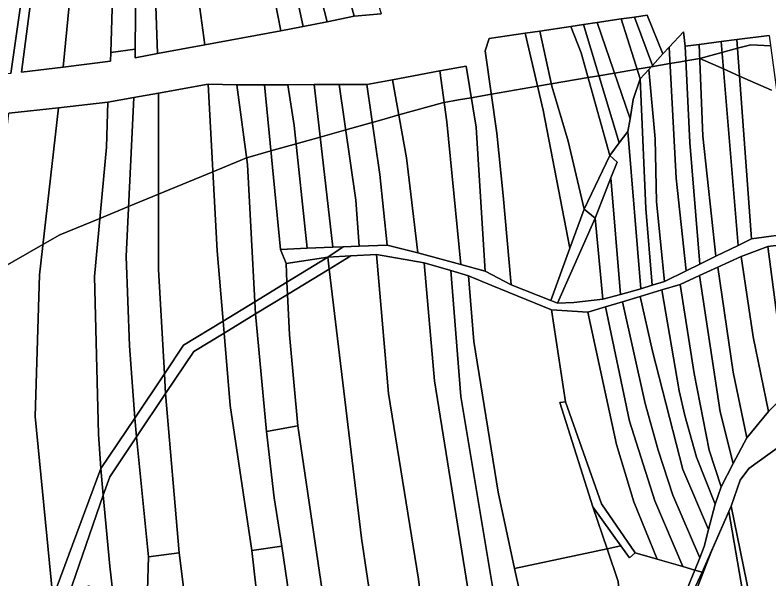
# Model space of a CAD drawing. Extents: x -502026 to -497664, y -1143484 to -1138019.
# Drawn here: x -499881.2 to -499550.1, y -1140952.6 to -1140705 of the extents above; entities that cross this region are included whole.
import ezdxf

# ---------------------------------------------------------------- set-up
doc = ezdxf.new("R2010")
doc.units = 0
for name, color, linetype in [('43', 7, 'Continuous'), ('55', 7, 'Continuous'), ('62', 7, 'Continuous'), ('7', 7, 'Continuous')]:
    doc.layers.add(name, color=color, linetype=linetype)

msp = doc.modelspace()

# ---------------------------------------------------------------- linework, layer by layer
at = {"layer": '43'}
for points in [[(-499615.14, -1140938.13), (-499621.21, -1140939.43), (-499627.4, -1140920.94)], [(-499608.78, -1140941.22), (-499599.21, -1140943.97), (-499587.86, -1140947.23), (-499582.64, -1140948.73), (-499585.96, -1140956.94), (-499589.28, -1141011.96), (-499579.69, -1141060.1), (-499603.26, -1141102.4), (-499611.43, -1141107.69), (-499614.32, -1140976.51), (-499616.37, -1140953.72), (-499621.21, -1140939.43), (-499615.14, -1140938.13), (-499611.3, -1140943.34)]]:
    msp.add_lwpolyline(points, close=True, dxfattribs=at)
msp.add_lwpolyline([(-499583.18, -1140957.91), (-499579.41, -1140949.69), (-499566.7, -1140920.71), (-499544.86, -1141027.32)], dxfattribs=at)
at = {"layer": '55'}
for points in [[(-499883.04, -1140730.6), (-499876.21, -1140682.41)], [(-499872.18, -1140682.78), (-499878.36, -1140730.13), (-499860, -1140727.83), (-499839.25, -1140725.22), (-499839.09, -1140721.5), (-499828.41, -1140719.99), (-499828.41, -1140723.71), (-499818.65, -1140721.91), (-499797.79, -1140718.05), (-499764.46, -1140711.88), (-499754.61, -1140710.06), (-499744.14, -1140707.91), (-499732.3, -1140705.47), (-499720.37, -1140704.5)], [(-499549.94, -1140713.97), (-499564.22, -1140715.73), (-499571.12, -1140716.63), (-499580.78, -1140717.89), (-499586.84, -1140718.68), (-499587.68, -1140712.31), (-499593.97, -1140719.05), (-499596.76, -1140722.05), (-499603.59, -1140705.01), (-499609.18, -1140705.84), (-499615.02, -1140706.71), (-499625.55, -1140708.27), (-499631.48, -1140709.15), (-499637.07, -1140709.98), (-499650.74, -1140712.01), (-499657.17, -1140712.96), (-499673.01, -1140715.31), (-499674.69, -1140720.64), (-499669.54, -1140756.87), (-499666.78, -1140784.22), (-499663.37, -1140823.5), (-499674.78, -1140817.51), (-499676.91, -1140782.48), (-499678.73, -1140754.22), (-499683.08, -1140727.45), (-499694.56, -1140729.55), (-499715.41, -1140733.37), (-499726.7, -1140735.44), (-499738.77, -1140735.49), (-499749.76, -1140735.53), (-499761.35, -1140735.57), (-499771.57, -1140735.61), (-499783.77, -1140735.66), (-499796.39, -1140735.36), (-499818.17, -1140739.23), (-499829.08, -1140741.17), (-499840.49, -1140743.2), (-499862.11, -1140745.79), (-499883.97, -1140748.1)], [(-499532.5, -1140804.46), (-499550.63, -1140806.59), (-499562.36, -1140811.07), (-499572.56, -1140815.73), (-499580.63, -1140819.42), (-499589.13, -1140823.3), (-499597.19, -1140825.7), (-499606.71, -1140828.55), (-499614.44, -1140830.87), (-499621.87, -1140833.09), (-499629.64, -1140835.41), (-499645.54, -1140834.47), (-499671.73, -1140823.69), (-499682.04, -1140819.55), (-499689.76, -1140817.2), (-499701.48, -1140813.8), (-499722.49, -1140810.15), (-499733.7, -1140810.76), (-499743.86, -1140811.32), (-499737.01, -1140806.83), (-499730.11, -1140806.52), (-499717.72, -1140806.1), (-499704.31, -1140809.34), (-499685.46, -1140814.57), (-499674.78, -1140817.51), (-499663.37, -1140823.5), (-499645.82, -1140830.36), (-499642.91, -1140831.49), (-499635.85, -1140831.27), (-499623.02, -1140829.77), (-499615.29, -1140827.67), (-499606.34, -1140825.23), (-499601.36, -1140823.66), (-499595.94, -1140821.94), (-499586.43, -1140817.3), (-499580.38, -1140814.34), (-499573.42, -1140810.94), (-499563.58, -1140806.14), (-499557.74, -1140803.29), (-499538.22, -1140800.67)], [(-499585.96, -1140956.94), (-499582.64, -1140948.73), (-499579.41, -1140949.69), (-499583.18, -1140957.91)]]:
    msp.add_lwpolyline(points, dxfattribs=at)
for points in [[(-499619.46, -1140776.44), (-499626.41, -1140794.12), (-499631.28, -1140790.19), (-499619.96, -1140766.61), (-499616.78, -1140769.61)], [(-499626.41, -1140794.12), (-499642.91, -1140831.49), (-499645.82, -1140830.36), (-499637.51, -1140807.39), (-499631.28, -1140790.19)], [(-499743.23, -1140816.56), (-499761.5, -1140827.67), (-499761.75, -1140822.26), (-499743.86, -1140811.32)], [(-499743.23, -1140816.56), (-499743.86, -1140811.32), (-499733.7, -1140810.76)], [(-499761.5, -1140827.67), (-499775.56, -1140836.23), (-499775.88, -1140830.9), (-499761.75, -1140822.26)], [(-499775.56, -1140836.23), (-499789.35, -1140844.62), (-499789.78, -1140839.4), (-499775.88, -1140830.9)], [(-499789.35, -1140844.62), (-499802.71, -1140852.74), (-499815.06, -1140871.16), (-499815.55, -1140862.55), (-499807.13, -1140850.01), (-499789.78, -1140839.4)], [(-499815.06, -1140871.16), (-499827.81, -1140890.19), (-499828.63, -1140882.04), (-499815.55, -1140862.55)], [(-499608.78, -1140941.22), (-499611.3, -1140943.34), (-499615.14, -1140938.13), (-499627.4, -1140920.94), (-499641.92, -1140875.2), (-499639.5, -1140874.78), (-499623.64, -1140919.58)], [(-499827.81, -1140890.19), (-499839.61, -1140907.8), (-499842.41, -1140915.87), (-499843.46, -1140904.14), (-499828.63, -1140882.04)], [(-499842.41, -1140915.87), (-499857.6, -1140959.68), (-499864.35, -1140962.67), (-499864.55, -1140960.86), (-499843.46, -1140904.14)]]:
    msp.add_lwpolyline(points, close=True, dxfattribs=at)
at = {"layer": '62'}
for points in [[(-499549.32, -1140718.52), (-499558, -1140718), (-499563.93, -1140719.58), (-499570.72, -1140721.39), (-499580.51, -1140724), (-499586.54, -1140725.04), (-499588.98, -1140725.46), (-499593.58, -1140726.26), (-499601.77, -1140727.67), (-499607.96, -1140728.74), (-499611.21, -1140729.3), (-499617.96, -1140730.46), (-499624.73, -1140731.63), (-499629.53, -1140732.46), (-499645.72, -1140735.25), (-499651.69, -1140736.28), (-499671.97, -1140739.78), (-499680.83, -1140741.31), (-499686.49, -1140742.29), (-499692.67, -1140743.36), (-499693.5, -1140743.5), (-499712.62, -1140748.86), (-499720.11, -1140750.97), (-499724.27, -1140752.14), (-499735.9, -1140755.4), (-499747.12, -1140758.55), (-499757.77, -1140761.54), (-499768.78, -1140764.63), (-499779, -1140767.5), (-499779.46, -1140767.69), (-499782.25, -1140768.84), (-499794.3, -1140773.8), (-499818.17, -1140783.64), (-499831.31, -1140789.06), (-499843.95, -1140794.27), (-499861.5, -1140801.5), (-499868.97, -1140805.81), (-499887.5, -1140816.5)], [(-499549, -1140738), (-499563.03, -1140731.76), (-499570.11, -1140728.62), (-499580.51, -1140724), (-499570.72, -1140721.39), (-499563.93, -1140719.58), (-499558, -1140718), (-499549.32, -1140718.52)], [(-499887.5, -1140816.5), (-499868.97, -1140805.81), (-499861.5, -1140801.5), (-499843.95, -1140794.27), (-499831.31, -1140789.06), (-499818.17, -1140783.64), (-499794.3, -1140773.8), (-499782.25, -1140768.84), (-499779.46, -1140767.69), (-499779, -1140767.5), (-499768.78, -1140764.63), (-499757.77, -1140761.54), (-499747.12, -1140758.55), (-499735.9, -1140755.4), (-499724.27, -1140752.14), (-499720.11, -1140750.97), (-499712.62, -1140748.86), (-499693.5, -1140743.5), (-499692.67, -1140743.36), (-499686.49, -1140742.29), (-499680.83, -1140741.31), (-499671.97, -1140739.78), (-499651.69, -1140736.28), (-499645.72, -1140735.25), (-499629.53, -1140732.46), (-499624.73, -1140731.63), (-499617.96, -1140730.46), (-499611.21, -1140729.3), (-499607.96, -1140728.74), (-499601.77, -1140727.67), (-499593.58, -1140726.26), (-499588.98, -1140725.46), (-499586.54, -1140725.04), (-499580.51, -1140724), (-499570.11, -1140728.62), (-499563.03, -1140731.76), (-499549, -1140738)], [(-499552.5, -1141011.5), (-499567.73, -1140923.06), (-499575.35, -1140940.44), (-499582.49, -1140958.83)], [(-499582.49, -1140958.83), (-499575.35, -1140940.44), (-499567.73, -1140923.06), (-499552.5, -1141011.5)]]:
    msp.add_lwpolyline(points, dxfattribs=at)
at = {"layer": '7'}
for points in [[(-499720.37, -1140704.5), (-499732.3, -1140705.47), (-499739.28, -1140679.6), (-499743.44, -1140666.58), (-499751.34, -1140647.32), (-499742.58, -1140638.53), (-499728.83, -1140675.85)], [(-499732.3, -1140705.47), (-499744.14, -1140707.91), (-499751.62, -1140678.85), (-499758.89, -1140657.3), (-499751.34, -1140647.32), (-499743.44, -1140666.58), (-499739.28, -1140679.6)], [(-499744.14, -1140707.91), (-499754.61, -1140710.06), (-499761.04, -1140680.21), (-499763.32, -1140672.11), (-499765.01, -1140668.6), (-499758.89, -1140657.3), (-499751.62, -1140678.85)], [(-499872.09, -1140666.93), (-499873.89, -1140682.62), (-499876.21, -1140682.41), (-499883.04, -1140730.6), (-499898.57, -1140732.21), (-499885.45, -1140666.7)], [(-499854.33, -1140668.95), (-499860, -1140727.83), (-499878.36, -1140730.13), (-499872.18, -1140682.78), (-499873.89, -1140682.62), (-499872.09, -1140666.93), (-499862.57, -1140670.96), (-499860.19, -1140669.4)], [(-499837.66, -1140673.06), (-499839.09, -1140721.5), (-499839.25, -1140725.22), (-499860, -1140727.83), (-499854.33, -1140668.95)], [(-499754.61, -1140710.06), (-499764.46, -1140711.88), (-499769.76, -1140684.89), (-499772.11, -1140675.8), (-499765.01, -1140668.6), (-499763.32, -1140672.11), (-499761.04, -1140680.21)], [(-499827.94, -1140674.68), (-499828.41, -1140719.99), (-499839.09, -1140721.5), (-499837.66, -1140673.06)], [(-499820.17, -1140676.1), (-499818.65, -1140721.91), (-499828.41, -1140723.71), (-499828.41, -1140719.99), (-499827.94, -1140674.68)], [(-499803.09, -1140679.23), (-499797.79, -1140718.05), (-499818.65, -1140721.91), (-499820.17, -1140676.1)], [(-499764.46, -1140711.88), (-499797.79, -1140718.05), (-499803.09, -1140679.23), (-499779.71, -1140683.51), (-499772.11, -1140675.8), (-499769.76, -1140684.89)], [(-499606.58, -1140733.06), (-499609.67, -1140742.14), (-499611.08, -1140750.56), (-499625.55, -1140708.27), (-499615.02, -1140706.71)], [(-499601.28, -1140727.12), (-499602.89, -1140728.92), (-499606.58, -1140733.06), (-499615.02, -1140706.71), (-499609.18, -1140705.84)], [(-499596.76, -1140722.05), (-499601.28, -1140727.12), (-499609.18, -1140705.84), (-499603.59, -1140705.01)], [(-499619.96, -1140766.61), (-499631.28, -1140790.19), (-499638.3, -1140760.4), (-499645.5, -1140736.25), (-499650.74, -1140712.01), (-499637.07, -1140709.98), (-499632.59, -1140721.54)], [(-499615.85, -1140761.17), (-499619.96, -1140766.61), (-499632.59, -1140721.54), (-499637.07, -1140709.98), (-499631.48, -1140709.15)], [(-499611.08, -1140750.56), (-499612.01, -1140756.08), (-499615.85, -1140761.17), (-499631.48, -1140709.15), (-499625.55, -1140708.27)], [(-499637.51, -1140807.39), (-499645.82, -1140830.36), (-499663.37, -1140823.5), (-499666.78, -1140784.22), (-499669.54, -1140756.87), (-499674.69, -1140720.64), (-499673.01, -1140715.31), (-499657.17, -1140712.96), (-499649.24, -1140746.72)], [(-499631.28, -1140790.19), (-499637.51, -1140807.39), (-499649.24, -1140746.72), (-499657.17, -1140712.96), (-499650.74, -1140712.01), (-499645.5, -1140736.25), (-499638.3, -1140760.4)], [(-499586.84, -1140718.68), (-499584.82, -1140760.97), (-499580.38, -1140814.34), (-499586.43, -1140817.3), (-499590.89, -1140776.64), (-499593.97, -1140719.05), (-499587.68, -1140712.31)], [(-499538.22, -1140800.67), (-499557.74, -1140803.29), (-499564.22, -1140715.73), (-499549.94, -1140713.97)], [(-499563.58, -1140806.14), (-499573.42, -1140810.94), (-499579.14, -1140758.15), (-499580.78, -1140717.89), (-499571.12, -1140716.63)], [(-499557.74, -1140803.29), (-499563.58, -1140806.14), (-499571.12, -1140716.63), (-499564.22, -1140715.73)], [(-499586.43, -1140817.3), (-499595.94, -1140821.94), (-499599.47, -1140786.95), (-499600, -1140759.35), (-499602.89, -1140728.92), (-499601.28, -1140727.12), (-499596.76, -1140722.05), (-499593.97, -1140719.05), (-499590.89, -1140776.64)], [(-499573.42, -1140810.94), (-499580.38, -1140814.34), (-499584.82, -1140760.97), (-499586.84, -1140718.68), (-499580.78, -1140717.89), (-499579.14, -1140758.15)], [(-499674.78, -1140817.51), (-499685.46, -1140814.57), (-499691.5, -1140751.88), (-499694.56, -1140729.55), (-499683.08, -1140727.45), (-499678.73, -1140754.22), (-499676.91, -1140782.48)], [(-499685.46, -1140814.57), (-499704.31, -1140809.34), (-499709.21, -1140767.75), (-499715.41, -1140733.37), (-499694.56, -1140729.55), (-499691.5, -1140751.88)], [(-499595.94, -1140821.94), (-499601.36, -1140823.66), (-499604.09, -1140789.99), (-499606.58, -1140733.06), (-499602.89, -1140728.92), (-499600, -1140759.35), (-499599.47, -1140786.95)], [(-499704.31, -1140809.34), (-499717.72, -1140806.1), (-499720.95, -1140775.02), (-499726.7, -1140735.44), (-499715.41, -1140733.37), (-499709.21, -1140767.75)], [(-499601.36, -1140823.66), (-499606.34, -1140825.23), (-499612.01, -1140756.08), (-499611.08, -1140750.56), (-499609.67, -1140742.14), (-499606.58, -1140733.06), (-499604.09, -1140789.99)], [(-499789.78, -1140839.4), (-499807.13, -1140850.01), (-499815.55, -1140862.55), (-499818.17, -1140816.69), (-499818.17, -1140739.23), (-499796.39, -1140735.36), (-499792.41, -1140808.6)], [(-499783.77, -1140735.66), (-499779.08, -1140770.55), (-499775.88, -1140830.9), (-499789.78, -1140839.4), (-499792.41, -1140808.6), (-499796.39, -1140735.36)], [(-499764.61, -1140807.92), (-499762.13, -1140814.1), (-499761.75, -1140822.26), (-499775.88, -1140830.9), (-499779.08, -1140770.55), (-499783.77, -1140735.66), (-499771.57, -1140735.61)], [(-499752.82, -1140807.42), (-499764.61, -1140807.92), (-499771.57, -1140735.61), (-499761.35, -1140735.57), (-499758.63, -1140753.53)], [(-499741.56, -1140806.95), (-499752.82, -1140807.42), (-499758.63, -1140753.53), (-499761.35, -1140735.57), (-499749.76, -1140735.53)], [(-499730.11, -1140806.52), (-499737.01, -1140806.83), (-499741.56, -1140806.95), (-499749.76, -1140735.53), (-499738.77, -1140735.49), (-499731.45, -1140786.29)], [(-499717.72, -1140806.1), (-499730.11, -1140806.52), (-499731.45, -1140786.29), (-499738.77, -1140735.49), (-499726.7, -1140735.44), (-499720.95, -1140775.02)], [(-499815.55, -1140862.55), (-499828.63, -1140882.04), (-499830.89, -1140850.2), (-499832.34, -1140811.06), (-499829.08, -1140741.17), (-499818.17, -1140739.23), (-499818.17, -1140816.69)], [(-499843.46, -1140904.14), (-499864.55, -1140960.86), (-499864.71, -1140959.22), (-499872.31, -1140881.24), (-499870.49, -1140819.07), (-499862.11, -1140745.79), (-499840.49, -1140743.2), (-499841.05, -1140763.01), (-499846.33, -1140819.87), (-499844.51, -1140889.05)], [(-499828.63, -1140882.04), (-499843.46, -1140904.14), (-499844.51, -1140889.05), (-499846.33, -1140819.87), (-499841.05, -1140763.01), (-499840.49, -1140743.2), (-499829.08, -1140741.17), (-499832.34, -1140811.06), (-499830.89, -1140850.2)], [(-499864.71, -1140959.22), (-499868.99, -1140963.92), (-499892.25, -1140963.24), (-499894.48, -1140940.89), (-499895.75, -1140874.77), (-499889.02, -1140788.29), (-499884.4, -1140751.81), (-499883.97, -1140748.1), (-499862.11, -1140745.79), (-499870.49, -1140819.07), (-499872.31, -1140881.24)], [(-499606.34, -1140825.23), (-499615.29, -1140827.67), (-499619.46, -1140776.44), (-499616.78, -1140769.61), (-499619.96, -1140766.61), (-499615.85, -1140761.17), (-499612.01, -1140756.08)], [(-499615.29, -1140827.67), (-499623.02, -1140829.77), (-499626.41, -1140794.12), (-499619.46, -1140776.44)], [(-499623.02, -1140829.77), (-499635.85, -1140831.27), (-499642.91, -1140831.49), (-499626.41, -1140794.12)], [(-499743.86, -1140811.32), (-499762.13, -1140814.1), (-499764.61, -1140807.92), (-499752.82, -1140807.42), (-499741.56, -1140806.95), (-499737.01, -1140806.83)], [(-499541.09, -1140869.88), (-499550.26, -1140879.1), (-499556.99, -1140846.31), (-499562.36, -1140811.07), (-499550.63, -1140806.59), (-499546.33, -1140838.91)], [(-499525.72, -1140851.1), (-499529.58, -1140858.32), (-499541.09, -1140869.88), (-499546.33, -1140838.91), (-499550.63, -1140806.59), (-499532.5, -1140804.46), (-499530.05, -1140828.46)], [(-499689.52, -1141074.14), (-499685.9, -1141108.84), (-499678.9, -1141146.36), (-499699.22, -1141160.67), (-499706.74, -1141121.42), (-499722.8, -1140977.1), (-499728.98, -1140934.66), (-499743.23, -1140816.56), (-499733.7, -1140810.76), (-499722.49, -1140810.15), (-499717.15, -1140871.16), (-499704.02, -1140952.67)], [(-499701.48, -1140813.8), (-499696.99, -1140865.6), (-499681.14, -1140964.18), (-499674.1, -1141026.57), (-499671.28, -1141039.32), (-499666.93, -1141067.99), (-499689.52, -1141074.14), (-499704.02, -1140952.67), (-499717.15, -1140871.16), (-499722.49, -1140810.15)], [(-499761.75, -1140822.26), (-499762.13, -1140814.1), (-499743.86, -1140811.32)], [(-499550.26, -1140879.1), (-499559.8, -1140890.71), (-499565.79, -1140861.77), (-499572.56, -1140815.73), (-499562.36, -1140811.07), (-499556.99, -1140846.31)], [(-499699.22, -1141160.67), (-499721.15, -1141165.59), (-499731.54, -1141083.07), (-499743.08, -1140979.57), (-499756.94, -1140885.34), (-499760.67, -1140845.45), (-499761.5, -1140827.67), (-499743.23, -1140816.56), (-499728.98, -1140934.66), (-499722.8, -1140977.1), (-499706.74, -1141121.42)], [(-499689.76, -1140817.2), (-499685.39, -1140872.48), (-499660.58, -1141021.89), (-499654.22, -1141043.89), (-499642.33, -1141126.28), (-499642.88, -1141195.58), (-499639.29, -1141250.29), (-499673.07, -1141253.26), (-499674.61, -1141224.73), (-499676.82, -1141186.46), (-499677.5, -1141153.87), (-499660.85, -1141136.23), (-499666.93, -1141067.99), (-499671.28, -1141039.32), (-499674.1, -1141026.57), (-499681.14, -1140964.18), (-499696.99, -1140865.6), (-499701.48, -1140813.8)], [(-499559.8, -1140890.71), (-499565.74, -1140901.95), (-499571.49, -1140879.3), (-499580.63, -1140819.42), (-499572.56, -1140815.73), (-499565.79, -1140861.77)], [(-499682.04, -1140819.55), (-499679.76, -1140848.33), (-499669.04, -1140914.47), (-499661.85, -1140948.06), (-499644.04, -1141027.89), (-499654.22, -1141043.89), (-499660.58, -1141021.89), (-499685.39, -1140872.48), (-499689.76, -1140817.2)], [(-499645.54, -1140834.47), (-499639.5, -1140874.78), (-499641.92, -1140875.2), (-499627.4, -1140920.94), (-499621.21, -1140939.43), (-499661.85, -1140948.06), (-499669.04, -1140914.47), (-499679.76, -1140848.33), (-499682.04, -1140819.55), (-499671.73, -1140823.69)], [(-499565.74, -1140901.95), (-499571.12, -1140912.14), (-499576.27, -1140896.04), (-499583, -1140862.35), (-499589.13, -1140823.3), (-499580.63, -1140819.42), (-499571.49, -1140879.3)], [(-499571.12, -1140912.14), (-499573.74, -1140919.82), (-499581.88, -1140899.22), (-499587.03, -1140880.79), (-499589.55, -1140870.03), (-499597.19, -1140825.7), (-499589.13, -1140823.3), (-499583, -1140862.35), (-499576.27, -1140896.04)], [(-499573.74, -1140919.82), (-499576.57, -1140930.85), (-499587.87, -1140904.56), (-499601.25, -1140852.66), (-499606.71, -1140828.55), (-499597.19, -1140825.7), (-499589.55, -1140870.03), (-499587.03, -1140880.79), (-499581.88, -1140899.22)], [(-499441.74, -1141103.38), (-499485.09, -1141091.26), (-499531.14, -1141080.37), (-499541.59, -1141027.68), (-499544.86, -1141027.32), (-499566.7, -1140920.71), (-499562.7, -1140909.24), (-499558.96, -1140904.18), (-499544.83, -1140893.98), (-499528.08, -1140870.4), (-499513.58, -1140838.38), (-499497.96, -1140824.44), (-499479.81, -1140903.39), (-499464.65, -1140976.72), (-499452.3, -1141040.76)], [(-499756.94, -1140885.34), (-499770.75, -1140887.89), (-499775.56, -1140836.23), (-499761.5, -1140827.67), (-499760.67, -1140845.45)], [(-499576.57, -1140930.85), (-499578.51, -1140938.44), (-499580.48, -1140943.34), (-499592.26, -1140915.89), (-499598.72, -1140896.13), (-499604.43, -1140875.64), (-499614.44, -1140830.87), (-499606.71, -1140828.55), (-499601.25, -1140852.66), (-499587.87, -1140904.56)], [(-499587.86, -1140947.23), (-499599.21, -1140943.97), (-499609.39, -1140918.74), (-499617.06, -1140893.65), (-499629.64, -1140835.41), (-499621.87, -1140833.09), (-499611.26, -1140883.31), (-499600.22, -1140918.27)], [(-499580.48, -1140943.34), (-499582.64, -1140948.73), (-499587.86, -1140947.23), (-499600.22, -1140918.27), (-499611.26, -1140883.31), (-499621.87, -1140833.09), (-499614.44, -1140830.87), (-499604.43, -1140875.64), (-499598.72, -1140896.13), (-499592.26, -1140915.89)], [(-499770.75, -1140887.89), (-499767.33, -1140916.94), (-499763.99, -1140938.3), (-499777.17, -1140940.15), (-499786.64, -1140876.49), (-499789.35, -1140844.62), (-499775.56, -1140836.23)], [(-499629.64, -1140835.41), (-499617.06, -1140893.65), (-499609.39, -1140918.74), (-499599.21, -1140943.97), (-499608.78, -1140941.22), (-499623.64, -1140919.58), (-499639.5, -1140874.78), (-499645.54, -1140834.47)], [(-499777.17, -1140940.15), (-499772.2, -1140984.16), (-499803.03, -1140988.84), (-499809.06, -1140941.09), (-499815.06, -1140871.16), (-499802.71, -1140852.74), (-499789.35, -1140844.62), (-499786.64, -1140876.49)], [(-499809.06, -1140941.09), (-499822.53, -1140942.93), (-499827.81, -1140890.19), (-499815.06, -1140871.16)], [(-499721.15, -1141165.59), (-499735.87, -1141177.49), (-499740.86, -1141144.5), (-499746.68, -1141080.08), (-499758.58, -1140975.16), (-499763.99, -1140938.3), (-499767.33, -1140916.94), (-499770.75, -1140887.89), (-499756.94, -1140885.34), (-499743.08, -1140979.57), (-499731.54, -1141083.07)], [(-499822.53, -1140942.93), (-499823.02, -1140957.49), (-499830.34, -1140959.83), (-499827.07, -1140996.73), (-499820.35, -1141037.99), (-499817.08, -1141038.17), (-499808.54, -1141116.51), (-499816.35, -1141115.06), (-499822.35, -1141082.71), (-499828.52, -1141043.41), (-499839.61, -1140947.02), (-499842.41, -1140915.87), (-499839.61, -1140907.8), (-499827.81, -1140890.19)], [(-499816.35, -1141115.06), (-499816.17, -1141161.41), (-499812.55, -1141229.54), (-499826.93, -1141230.36), (-499826.44, -1141222.98), (-499820.44, -1141214.43), (-499826.62, -1141155.27), (-499822.17, -1141150), (-499827.89, -1141089.29), (-499840.33, -1141019.81), (-499848.65, -1140955.72), (-499857.6, -1140959.68), (-499842.41, -1140915.87), (-499839.61, -1140947.02), (-499828.52, -1141043.41), (-499822.35, -1141082.71)], [(-499735.87, -1141177.49), (-499731.51, -1141211.38), (-499737.32, -1141214.45), (-499746.38, -1141228.33), (-499756.43, -1141147.93), (-499763.34, -1141060.41), (-499772.2, -1140984.16), (-499777.17, -1140940.15), (-499763.99, -1140938.3), (-499758.58, -1140975.16), (-499746.68, -1141080.08), (-499740.86, -1141144.5)], [(-499803.03, -1140988.84), (-499795.31, -1141044.83), (-499785.08, -1141147.46), (-499778.78, -1141218.12), (-499776.14, -1141237.91), (-499766.31, -1141292.25), (-499765.89, -1141297.03), (-499788.73, -1141299.57), (-499804.91, -1141103.18), (-499811.08, -1141044.35), (-499823.02, -1140957.49), (-499822.53, -1140942.93), (-499809.06, -1140941.09)], [(-499611.43, -1141107.69), (-499627.25, -1141117.92), (-499644.04, -1141027.89), (-499661.85, -1140948.06), (-499621.21, -1140939.43), (-499616.37, -1140953.72), (-499614.32, -1140976.51)]]:
    msp.add_lwpolyline(points, close=True, dxfattribs=at)
msp.add_lwpolyline([(-499544.83, -1140893.98), (-499558.96, -1140904.18), (-499562.7, -1140909.24), (-499566.7, -1140920.71), (-499579.41, -1140949.69), (-499582.64, -1140948.73), (-499580.48, -1140943.34), (-499578.51, -1140938.44), (-499576.57, -1140930.85), (-499573.74, -1140919.82), (-499571.12, -1140912.14), (-499565.74, -1140901.95), (-499559.8, -1140890.71), (-499550.26, -1140879.1), (-499541.09, -1140869.88)], dxfattribs=at)

doc.saveas('drawing.dxf')
